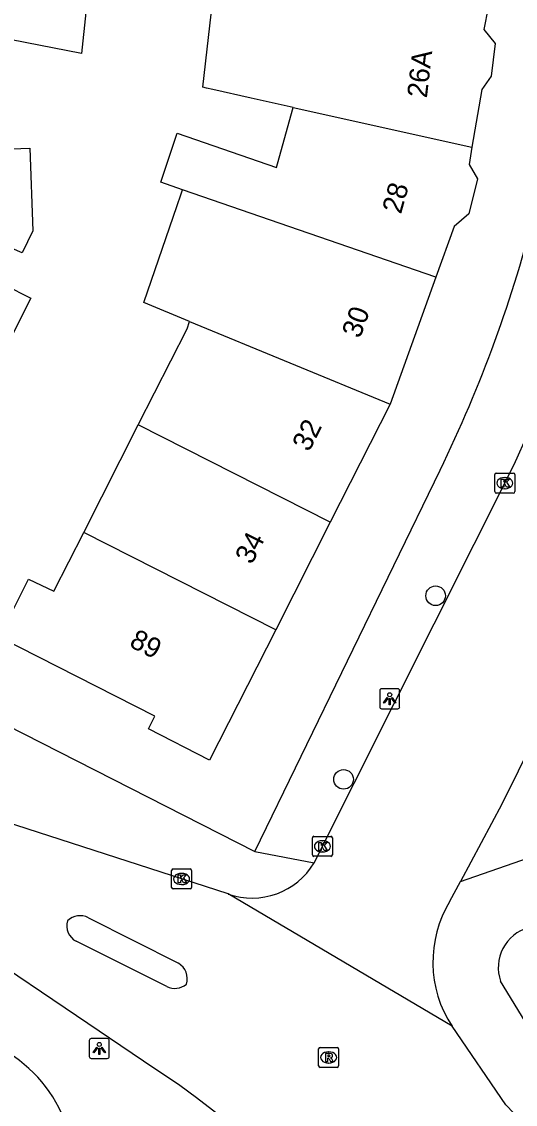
# Model space of a CAD drawing. Extents: x 160356 to 161355, y 381727 to 382845.
# Drawn here: x 161272.6 to 161297.3, y 382245.6 to 382299.7 of the extents above; entities that cross this region are included whole.
import ezdxf

# ---------------------------------------------------------------- set-up
doc = ezdxf.new("R2010")
doc.units = 0
for name, color, linetype in [('IMGEO_Boom', 7, 'Continuous'), ('IMGEO_Kolk', 7, 'Continuous'), ('IMGEO_Lichtpunt', 7, 'Continuous'), ('IMGEO_Pand', 7, 'Continuous'), ('IMGEO_Pand_nummerreeks', 7, 'Continuous'), ('IMGEO_Rijbaan_lokaal_open', 7, 'Continuous'), ('IMGEO_Rioolput', 7, 'Continuous'), ('IMGEO_Voetpad_open', 7, 'Continuous')]:
    doc.layers.add(name, color=color, linetype=linetype)

msp = doc.modelspace()

# ---------------------------------------------------------------- linework, layer by layer
at = {"layer": 'IMGEO_Boom'}
for centre in [(161293.352, 382271.002), (161288.749, 382261.82)]:
    msp.add_circle(centre, 0.489, dxfattribs=at)
at = {"layer": 'IMGEO_Kolk'}
for p, q in [((161296.314, 382276.211), (161296.314, 382277.063)), ((161296.389, 382277.137), (161297.241, 382277.137)), ((161296.802, 382276.917), (161296.827, 382276.917)), ((161297.315, 382277.063), (161297.315, 382276.211)), ((161296.825, 382276.357), (161296.8, 382276.357)), ((161297.241, 382276.137), (161296.389, 382276.137)), ((161287.264, 382258.969), (161288.116, 382258.969)), ((161287.189, 382258.043), (161287.189, 382258.895)), ((161287.677, 382258.749), (161287.702, 382258.749)), ((161288.19, 382258.895), (161288.19, 382258.043)), ((161288.116, 382257.969), (161287.264, 382257.969)), ((161287.7, 382258.189), (161287.675, 382258.189)), ((161280.222, 382257.338), (161281.074, 382257.338)), ((161280.147, 382256.412), (161280.147, 382257.264)), ((161280.635, 382257.118), (161280.66, 382257.118)), ((161281.148, 382257.264), (161281.148, 382256.412)), ((161281.074, 382256.338), (161280.222, 382256.338)), ((161280.658, 382256.558), (161280.633, 382256.558))]:
    msp.add_line(p, q, dxfattribs=at)
for points in [[(161296.314, 382276.211), (161296.314, 382277.063)], [(161296.389, 382277.137), (161297.241, 382277.137)], [(161296.635, 382276.837), (161296.758, 382276.837), (161296.758, 382276.686), (161296.888, 382276.837), (161297.052, 382276.837), (161296.906, 382276.686), (161297.059, 382276.437), (161296.907, 382276.437), (161296.822, 382276.601), (161296.758, 382276.534), (161296.758, 382276.437), (161296.635, 382276.437), (161296.635, 382276.837)], [(161297.315, 382277.063), (161297.315, 382276.211)], [(161297.241, 382276.137), (161296.389, 382276.137)], [(161287.264, 382258.969), (161288.116, 382258.969)], [(161287.189, 382258.043), (161287.189, 382258.895)], [(161287.51, 382258.669), (161287.633, 382258.669), (161287.633, 382258.518), (161287.763, 382258.669), (161287.927, 382258.669), (161287.781, 382258.518), (161287.934, 382258.269), (161287.782, 382258.269), (161287.697, 382258.433), (161287.633, 382258.366), (161287.633, 382258.269), (161287.51, 382258.269), (161287.51, 382258.669)], [(161288.19, 382258.895), (161288.19, 382258.043)], [(161288.116, 382257.969), (161287.264, 382257.969)], [(161280.222, 382257.338), (161281.074, 382257.338)], [(161280.147, 382256.412), (161280.147, 382257.264)], [(161280.468, 382257.038), (161280.591, 382257.038), (161280.591, 382256.887), (161280.721, 382257.038), (161280.885, 382257.038), (161280.739, 382256.887), (161280.892, 382256.638), (161280.74, 382256.638), (161280.655, 382256.802), (161280.591, 382256.735), (161280.591, 382256.638), (161280.468, 382256.638), (161280.468, 382257.038)], [(161281.148, 382257.264), (161281.148, 382256.412)], [(161281.074, 382256.338), (161280.222, 382256.338)]]:
    msp.add_lwpolyline(points, dxfattribs=at)
for centre, start, end in [((161296.391, 382277.061), 91.552, 178.448), ((161296.391, 382277.061), 91.552, 178.448), ((161297.239, 382277.061), 1.552, 88.448), ((161297.239, 382277.061), 1.552, 88.448), ((161296.391, 382276.213), 181.552, 268.448), ((161296.391, 382276.213), 181.552, 268.448), ((161297.239, 382276.213), 271.552, 358.448), ((161297.239, 382276.213), 271.552, 358.448), ((161287.266, 382258.893), 91.552, 178.448), ((161287.266, 382258.893), 91.552, 178.448), ((161288.114, 382258.893), 1.552, 88.448), ((161288.114, 382258.893), 1.552, 88.448), ((161287.266, 382258.045), 181.552, 268.448), ((161287.266, 382258.045), 181.552, 268.448), ((161288.114, 382258.045), 271.552, 358.448), ((161288.114, 382258.045), 271.552, 358.448), ((161280.224, 382257.262), 91.552, 178.448), ((161280.224, 382257.262), 91.552, 178.448), ((161281.072, 382257.262), 1.552, 88.448), ((161281.072, 382257.262), 1.552, 88.448), ((161280.224, 382256.414), 181.552, 268.448), ((161280.224, 382256.414), 181.552, 268.448), ((161281.072, 382256.414), 271.552, 358.448), ((161281.072, 382256.414), 271.552, 358.448)]:
    msp.add_arc(centre, 0.0765, start, end, dxfattribs=at)
for centre, major_axis, ratio, start_param, end_param in [((161296.801, 382276.637), (-0.387, 0.002), 0.722429, 4.712389, 7.853982), ((161296.826, 382276.637), (-0.39, 0.002), 0.717154, 1.570796, 4.712389), ((161287.676, 382258.469), (-0.387, 0.002), 0.722429, 4.712389, 7.853982), ((161287.701, 382258.469), (-0.39, 0.002), 0.717154, 1.570796, 4.712389), ((161280.634, 382256.838), (-0.387, 0.002), 0.722429, 4.712389, 7.853982), ((161280.659, 382256.838), (-0.39, 0.002), 0.717154, 1.570796, 4.712389)]:
    msp.add_ellipse(centre, major_axis=major_axis, ratio=ratio, start_param=start_param, end_param=end_param, dxfattribs=at)
at = {"layer": 'IMGEO_Lichtpunt'}
for p, q in [((161290.559, 382266.252), (161290.559, 382265.445)), ((161290.559, 382266.252), (161290.559, 382265.445)), ((161291.461, 382266.347), (161290.653, 382266.347)), ((161291.461, 382266.347), (161290.653, 382266.347)), ((161291.555, 382265.445), (161291.555, 382266.252)), ((161291.555, 382265.445), (161291.555, 382266.252)), ((161290.653, 382265.351), (161291.461, 382265.351)), ((161290.653, 382265.351), (161291.461, 382265.351)), ((161276.029, 382248.761), (161276.029, 382247.954)), ((161276.029, 382248.761), (161276.029, 382247.954)), ((161276.931, 382248.856), (161276.123, 382248.856)), ((161276.931, 382248.856), (161276.123, 382248.856)), ((161277.025, 382247.954), (161277.025, 382248.761)), ((161277.025, 382247.954), (161277.025, 382248.761)), ((161276.123, 382247.86), (161276.931, 382247.86)), ((161276.123, 382247.86), (161276.931, 382247.86))]:
    msp.add_line(p, q, dxfattribs=at)
for points in [[(161290.933, 382265.916), (161290.972, 382265.888), (161290.784, 382265.626), (161290.746, 382265.653), (161290.933, 382265.916)], [(161291.035, 382265.868), (161291.082, 382265.868), (161291.082, 382265.546), (161291.035, 382265.546), (161291.035, 382265.868)], [(161291.145, 382265.888), (161291.183, 382265.915), (161291.37, 382265.653), (161291.331, 382265.625), (161291.145, 382265.888)], [(161276.403, 382248.425), (161276.442, 382248.397), (161276.254, 382248.135), (161276.216, 382248.162), (161276.403, 382248.425)], [(161276.505, 382248.377), (161276.552, 382248.377), (161276.552, 382248.055), (161276.505, 382248.055), (161276.505, 382248.377)], [(161276.615, 382248.397), (161276.653, 382248.424), (161276.84, 382248.162), (161276.801, 382248.134), (161276.615, 382248.397)]]:
    msp.add_lwpolyline(points, dxfattribs=at)
for centre in [(161291.058, 382266.05), (161276.528, 382248.559)]:
    msp.add_circle(centre, 0.0994, dxfattribs=at)
for centre, start, end in [((161290.653, 382266.252), 90, 180), ((161290.653, 382266.252), 90, 180), ((161291.461, 382266.252), 0, 90), ((161291.461, 382266.252), 0, 90), ((161290.653, 382265.445), 180, 270), ((161290.653, 382265.445), 180, 270), ((161291.461, 382265.445), 270, 0), ((161291.461, 382265.445), 270, 360), ((161276.123, 382248.761), 90, 180), ((161276.123, 382248.761), 90, 180), ((161276.931, 382248.761), 0, 90), ((161276.931, 382248.761), 0, 90), ((161276.123, 382247.954), 180, 270), ((161276.123, 382247.954), 180, 270), ((161276.931, 382247.954), 270, 0), ((161276.931, 382247.954), 270, 360)]:
    msp.add_arc(centre, 0.0946, start, end, dxfattribs=at)
at = {"layer": 'IMGEO_Pand'}
for points in [[(161276.112, 382302.564), (161275.631, 382298.133), (161269.981, 382299.22), (161269.751, 382303.256)], [(161286.225, 382295.431), (161284.132, 382295.898), (161282.205, 382296.328), (161281.897, 382296.397), (161281.705, 382296.44), (161282.348, 382302.004), (161282.542, 382301.981)], [(161295.978, 382300.429), (161295.773, 382299.319), (161296.335, 382298.621), (161296.131, 382296.991), (161295.663, 382296.33), (161295.171, 382293.434)], [(161280.699, 382291.309), (161279.614, 382291.683), (161280.431, 382294.142), (161285.389, 382292.429), (161286.109, 382295.009), (161286.225, 382295.431)], [(161286.225, 382295.431), (161295.171, 382293.434)], [(161273.051, 382293.394), (161273.201, 382289.249), (161272.668, 382288.147), (161270.928, 382288.906), (161270.845, 382291.199), (161270.769, 382293.311), (161271.244, 382293.328), (161273.051, 382293.394)], [(161295.171, 382293.434), (161295.024, 382292.569), (161295.456, 382291.86), (161295.012, 382290.099), (161294.284, 382289.467), (161293.368, 382286.931)], [(161281.036, 382284.727), (161278.756, 382285.669), (161280.431, 382290.53), (161280.611, 382291.054), (161280.699, 382291.309)], [(161293.368, 382286.931), (161280.699, 382291.309)], [(161269.472, 382284.167), (161270.91, 382287.002), (161271.792, 382286.555), (161273.107, 382285.888), (161271.665, 382283.043)], [(161293.368, 382286.931), (161291.074, 382280.58)], [(161278.479, 382279.55), (161280.92, 382284.36), (161281.036, 382284.727)], [(161281.036, 382284.727), (161291.074, 382280.58)], [(161291.074, 382280.58), (161288.08, 382274.678)], [(161275.752, 382274.174), (161278.479, 382279.55)], [(161288.08, 382274.678), (161278.479, 382279.55)], [(161288.08, 382274.678), (161285.353, 382269.302)], [(161285.353, 382269.302), (161282.047, 382262.786), (161278.983, 382264.34), (161279.31, 382264.984), (161271.525, 382268.934), (161272.995, 382271.832), (161274.255, 382271.224), (161275.752, 382274.174)], [(161285.353, 382269.302), (161275.752, 382274.174)]]:
    msp.add_lwpolyline(points, dxfattribs=at)
at = {"layer": 'IMGEO_Rijbaan_lokaal_open'}
for points in [[(161287.277, 382257.645), (161297.281, 382277.56), (161298, 382279.175)], [(161304.47, 382276.859), (161302.986, 382273.37), (161299.939, 382267.177), (161296.663, 382260.584), (161294.592, 382256.707)], [(161282.972, 382256.085), (161268.983, 382260.613), (161268.828, 382260.692)], [(161265.994, 382256.351), (161275.396, 382250), (161278.744, 382247.738), (161280.55, 382246.518), (161281.393, 382245.901), (161282.196, 382245.281), (161283.354, 382244.378), (161284.216, 382243.651), (161285.334, 382242.665)], [(161294.069, 382255.728), (161294.592, 382256.707)], [(161294.175, 382249.468), (161282.972, 382256.085)], [(161275.984, 382254.897), (161280.484, 382252.62)], [(161279.9, 382251.451), (161275.378, 382253.719)], [(161298.091, 382244.287), (161297.666, 382244.698), (161296.86, 382245.546), (161294.175, 382249.468)]]:
    msp.add_lwpolyline(points, dxfattribs=at)
for centre, radius, start, end in [((161284.169, 382259.502), 3.621, 250.7006, 329.1373), ((161299.077, 382252.682), 5.861, 148.6887, 213.2515), ((161275.763, 382254.493), 0.864, 163.3223, 243.5477), ((161275.569, 382254.084), 0.913, 62.9515, 133.9658), ((161280.048, 382251.85), 0.885, 341.6178, 60.5084), ((161280.301, 382252.28), 0.92, 244.1989, 309.6513)]:
    msp.add_arc(centre, radius, start, end, dxfattribs=at)
at = {"layer": 'IMGEO_Rioolput'}
for p, q in [((161287.502, 382247.485), (161287.502, 382248.337)), ((161287.577, 382248.411), (161288.429, 382248.411)), ((161287.99, 382248.191), (161288.015, 382248.191)), ((161288.503, 382248.337), (161288.503, 382247.485)), ((161288.013, 382247.631), (161287.988, 382247.631)), ((161288.429, 382247.411), (161287.577, 382247.411))]:
    msp.add_line(p, q, dxfattribs=at)
for points in [[(161287.502, 382247.485), (161287.502, 382248.337)], [(161287.577, 382248.411), (161288.429, 382248.411)], [(161288.091, 382248.109), (161287.839, 382248.111), (161287.839, 382247.711)], [(161288.503, 382248.337), (161288.503, 382247.485)], [(161287.839, 382247.711), (161287.963, 382247.711), (161287.963, 382247.873), (161287.974, 382247.873)], [(161288.017, 382248.03), (161287.963, 382248.03), (161287.963, 382247.949)], [(161287.963, 382247.949), (161288.015, 382247.949)], [(161288.021, 382247.844), (161288.092, 382247.711), (161288.232, 382247.711), (161288.167, 382247.837)], [(161288.429, 382247.411), (161287.577, 382247.411)]]:
    msp.add_lwpolyline(points, dxfattribs=at)
for centre, radius, start, end in [((161287.579, 382248.335), 0.0765, 91.552, 178.448), ((161287.579, 382248.335), 0.0765, 91.552, 178.448), ((161288.09, 382247.999), 0.109, 350.3612, 89.416), ((161288.427, 382248.335), 0.0765, 1.552, 88.448), ((161288.427, 382248.335), 0.0765, 1.552, 88.448), ((161287.973, 382247.82), 0.0533, 26.0293, 88.6989), ((161287.999, 382248.138), 0.19, 274.7715, 282.9687), ((161288.023, 382247.934), 0.0964, 77.0061, 93.1865), ((161288.037, 382247.991), 0.0378, 276.6634, 79.6772), ((161288.088, 382247.999), 0.112, 277.5842, 350.9817), ((161288.072, 382247.784), 0.108, 29.5134, 73.7905), ((161287.579, 382247.487), 0.0765, 181.552, 268.448), ((161287.579, 382247.487), 0.0765, 181.552, 268.448), ((161288.427, 382247.487), 0.0765, 271.552, 358.448), ((161288.427, 382247.487), 0.0765, 271.552, 358.448)]:
    msp.add_arc(centre, radius, start, end, dxfattribs=at)
for centre, major_axis, ratio, start_param, end_param in [((161287.989, 382247.911), (-0.387, 0.002), 0.722429, 4.712389, 7.853982), ((161288.014, 382247.911), (-0.39, 0.002), 0.717154, 1.570796, 4.712389)]:
    msp.add_ellipse(centre, major_axis=major_axis, ratio=ratio, start_param=start_param, end_param=end_param, dxfattribs=at)
at = {"layer": 'IMGEO_Voetpad_open'}
for points in [[(161284.304, 382258.212), (161293.573, 382277.279)], [(161262.946, 382269.089), (161284.304, 382258.212)], [(161294.592, 382256.707), (161299.531, 382258.432)], [(161284.304, 382258.212), (161287.277, 382257.645)], [(161299.54, 382246.912), (161297.656, 382250), (161296.605, 382251.722)]]:
    msp.add_lwpolyline(points, dxfattribs=at)
for centre, radius, start, end in [((161232.264, 382307.111), 68.182, 334.05289, 345.84955), ((161298.538, 382252.411), 2.052, 105.1029, 199.6244), ((161268.338, 382242.252), 6.923, 21.8731, 62.9929)]:
    msp.add_arc(centre, radius, start, end, dxfattribs=at)

# ---------------------------------------------------------------- texts
at = {"layer": 'IMGEO_Pand_nummerreeks'}
for s, rotation, p in [('26A', 83.4227, (161292.915, 382295.872)), ('28', 74.5017, (161291.621, 382290.062)), ('30', 70.1415, (161289.571, 382283.837)), ('32', 63.1011, (161287.02, 382278.162)), ('34', 63.1011, (161284.162, 382272.525)), ('89', 333.0996, (161277.977, 382268.486))]:
    msp.add_text(s, height=1, rotation=rotation, dxfattribs=at).set_placement(p)

doc.saveas('drawing.dxf')
